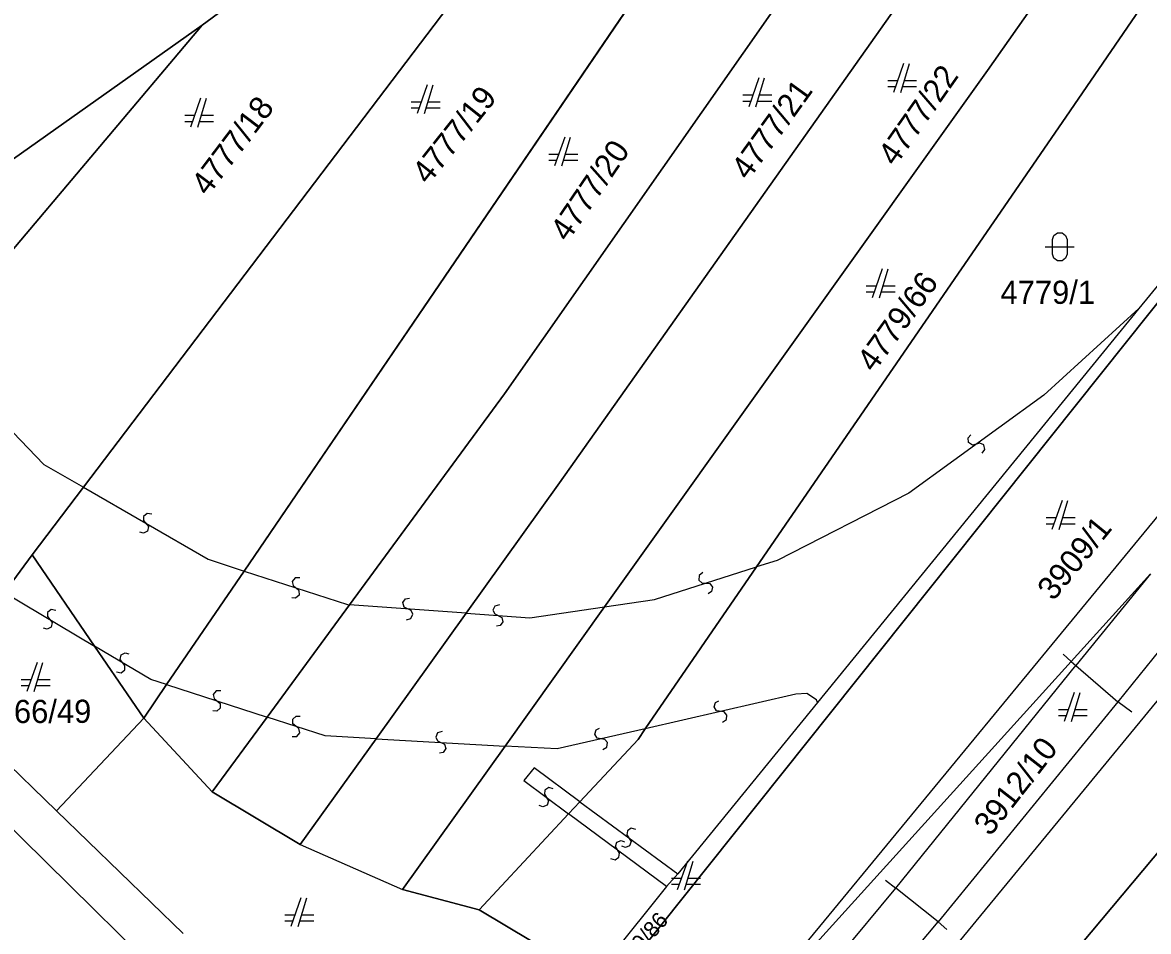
# Model space of a CAD drawing. Extents: x -266179 to -264727, y -1243225 to -1241702.
# Drawn here: x -264877.2 to -264799.3, y -1242468 to -1242405.1 of the extents above; entities that cross this region are included whole.
import ezdxf

# ---------------------------------------------------------------- set-up
doc = ezdxf.new("R2010")
doc.units = 0
doc.layers.add('Vrstva 1', color=7, linetype='Continuous')
doc.layers.add('Vrstva 2', color=7, linetype='Continuous')

msp = doc.modelspace()

# ---------------------------------------------------------------- linework, layer by layer
at = {"layer": 'Vrstva 1'}
for p, q in [((-264810.45, -1242408.43), (-264786.85, -1242374.92)), ((-264786.85, -1242374.92), (-264810.45, -1242408.43)), ((-264873, -1242437.26), (-264828.49, -1242378.63)), ((-264828.49, -1242378.63), (-264873, -1242437.26)), ((-264782.58, -1242378.92), (-264805.28, -1242412.02)), ((-264805.28, -1242412.02), (-264782.58, -1242378.92)), ((-264864.78, -1242405.3), (-264841.78, -1242388.31)), ((-264841.78, -1242388.31), (-264864.78, -1242405.3)), ((-264770.56, -1242389.27), (-264836.52, -1242471.9)), ((-264836.52, -1242471.9), (-264770.56, -1242389.27)), ((-264829.9, -1242477.17), (-264762.82, -1242395.76)), ((-264861.88, -1242443.05), (-264833.03, -1242400.71)), ((-264833.03, -1242400.71), (-264861.88, -1242443.05)), ((-264756.54, -1242400.75), (-264823.46, -1242482.09)), ((-264779.94, -1242400.32), (-264799.97, -1242424.89)), ((-264843.87, -1242430.79), (-264823.06, -1242401.11)), ((-264823.06, -1242401.11), (-264843.87, -1242430.79)), ((-264840.06, -1242436.95), (-264816.8, -1242404.07)), ((-264816.8, -1242404.07), (-264840.06, -1242436.95)), ((-264887.19, -1242421.16), (-264864.78, -1242405.3)), ((-264864.78, -1242405.3), (-264887.19, -1242421.16)), ((-264883.5, -1242427.47), (-264864.78, -1242405.3)), ((-264864.78, -1242405.3), (-264883.5, -1242427.47)), ((-264818.34, -1242486), (-264750.85, -1242405.47)), ((-264750.85, -1242405.47), (-264818.34, -1242486)), ((-264816.25, -1242407.94), (-264816.95, -1242409.94)), ((-264816.45, -1242409.94), (-264815.85, -1242407.94)), ((-264836.94, -1242445.53), (-264810.45, -1242408.43)), ((-264810.45, -1242408.43), (-264836.94, -1242445.53)), ((-264849.21, -1242409.41), (-264849.91, -1242411.41)), ((-264849.41, -1242411.41), (-264848.81, -1242409.41)), ((-264826.27, -1242408.94), (-264826.97, -1242410.94)), ((-264826.47, -1242410.94), (-264825.87, -1242408.94)), ((-264816.67, -1242409.14), (-264817.35, -1242409.14)), ((-264817.35, -1242409.54), (-264816.81, -1242409.54)), ((-264816.33, -1242409.54), (-264815.35, -1242409.54)), ((-264815.35, -1242409.14), (-264816.21, -1242409.14)), ((-264826.69, -1242410.14), (-264827.37, -1242410.14)), ((-264825.37, -1242410.14), (-264826.23, -1242410.14)), ((-264864.89, -1242410.35), (-264865.59, -1242412.35)), ((-264865.09, -1242412.35), (-264864.49, -1242410.35)), ((-264849.63, -1242410.61), (-264850.31, -1242410.61)), ((-264850.31, -1242411.01), (-264849.77, -1242411.01)), ((-264849.29, -1242411.01), (-264848.31, -1242411.01)), ((-264848.31, -1242410.61), (-264849.17, -1242410.61)), ((-264827.37, -1242410.54), (-264826.83, -1242410.54)), ((-264826.35, -1242410.54), (-264825.37, -1242410.54)), ((-264865.31, -1242411.55), (-264865.99, -1242411.55)), ((-264863.99, -1242411.55), (-264864.85, -1242411.55)), ((-264865.99, -1242411.95), (-264865.45, -1242411.95)), ((-264864.97, -1242411.95), (-264863.99, -1242411.95)), ((-264805.28, -1242412.02), (-264826.42, -1242442.77)), ((-264826.42, -1242442.77), (-264805.28, -1242412.02)), ((-264839.7, -1242413.03), (-264840.4, -1242415.03)), ((-264839.9, -1242415.03), (-264839.3, -1242413.03)), ((-264840.12, -1242414.23), (-264840.8, -1242414.23)), ((-264840.8, -1242414.63), (-264840.26, -1242414.63)), ((-264839.78, -1242414.63), (-264838.8, -1242414.63)), ((-264838.8, -1242414.23), (-264839.66, -1242414.23)), ((-264817.73, -1242422.15), (-264818.43, -1242424.15)), ((-264817.93, -1242424.15), (-264817.33, -1242422.15)), ((-264818.15, -1242423.35), (-264818.83, -1242423.35)), ((-264816.83, -1242423.35), (-264817.69, -1242423.35)), ((-264818.83, -1242423.75), (-264818.29, -1242423.75)), ((-264817.81, -1242423.75), (-264816.83, -1242423.75)), ((-264799.97, -1242424.89), (-264822.21, -1242452.15)), ((-264854.58, -1242445.38), (-264843.87, -1242430.79)), ((-264843.87, -1242430.79), (-264854.58, -1242445.38)), ((-264876.55, -1242441.94), (-264873, -1242437.26)), ((-264873, -1242437.26), (-264876.55, -1242441.94)), ((-264846.52, -1242445.97), (-264840.06, -1242436.95)), ((-264840.06, -1242436.95), (-264846.52, -1242445.97)), ((-264805.29, -1242438.18), (-264805.99, -1242440.18)), ((-264805.49, -1242440.18), (-264804.89, -1242438.18)), ((-264805.71, -1242439.38), (-264806.39, -1242439.38)), ((-264806.39, -1242439.78), (-264805.85, -1242439.78)), ((-264805.37, -1242439.78), (-264804.39, -1242439.78)), ((-264804.39, -1242439.38), (-264805.25, -1242439.38)), ((-264876.55, -1242441.94), (-264878.45, -1242444.54)), ((-264878.45, -1242444.54), (-264876.55, -1242441.94)), ((-264872.23, -1242448.24), (-264876.55, -1242441.94)), ((-264876.55, -1242441.94), (-264872.23, -1242448.24)), ((-264826.42, -1242442.77), (-264834.12, -1242453.96)), ((-264834.12, -1242453.96), (-264826.42, -1242442.77)), ((-264867.24, -1242450.91), (-264861.88, -1242443.05)), ((-264861.88, -1242443.05), (-264867.24, -1242450.91)), ((-264799.16, -1242443.24), (-264804.65, -1242449.3)), ((-264804.65, -1242449.3), (-264799.16, -1242443.24)), ((-264860.29, -1242453.15), (-264854.58, -1242445.38)), ((-264854.58, -1242445.38), (-264860.29, -1242453.15)), ((-264852.74, -1242454.65), (-264846.52, -1242445.97)), ((-264846.52, -1242445.97), (-264852.74, -1242454.65)), ((-264843.81, -1242455.16), (-264836.94, -1242445.53)), ((-264836.94, -1242445.53), (-264843.81, -1242455.16)), ((-264868.81, -1242453.22), (-264872.23, -1242448.24)), ((-264872.23, -1242448.24), (-264868.81, -1242453.22)), ((-264876.2, -1242449.38), (-264876.9, -1242451.38)), ((-264876.4, -1242451.38), (-264875.8, -1242449.38)), ((-264804.65, -1242449.3), (-264829.9, -1242477.17)), ((-264829.9, -1242477.17), (-264804.65, -1242449.3)), ((-264876.62, -1242450.58), (-264877.3, -1242450.58)), ((-264875.3, -1242450.58), (-264876.16, -1242450.58)), ((-264877.3, -1242450.98), (-264876.76, -1242450.98)), ((-264876.28, -1242450.98), (-264875.3, -1242450.98)), ((-264868.81, -1242453.22), (-264867.24, -1242450.91)), ((-264867.24, -1242450.91), (-264868.81, -1242453.22)), ((-264804.44, -1242451.45), (-264805.14, -1242453.45)), ((-264804.64, -1242453.45), (-264804.04, -1242451.45)), ((-264822.21, -1242452.15), (-264831.87, -1242464)), ((-264864.08, -1242458.32), (-264860.29, -1242453.15)), ((-264860.29, -1242453.15), (-264864.08, -1242458.32)), ((-264804.86, -1242452.65), (-264805.54, -1242452.65)), ((-264805.54, -1242453.05), (-264805, -1242453.05)), ((-264804.52, -1242453.05), (-264803.54, -1242453.05)), ((-264803.54, -1242452.65), (-264804.4, -1242452.65)), ((-264874.87, -1242459.63), (-264868.81, -1242453.22)), ((-264868.81, -1242453.22), (-264874.87, -1242459.63)), ((-264868.81, -1242453.22), (-264864.08, -1242458.32)), ((-264864.08, -1242458.32), (-264868.81, -1242453.22)), ((-264874.87, -1242459.63), (-264880.33, -1242454.34)), ((-264857.99, -1242461.97), (-264852.74, -1242454.65)), ((-264852.74, -1242454.65), (-264857.99, -1242461.97)), ((-264834.62, -1242454.7), (-264838.65, -1242459.01)), ((-264838.65, -1242459.01), (-264834.62, -1242454.7)), ((-264834.12, -1242453.96), (-264834.62, -1242454.7)), ((-264834.62, -1242454.7), (-264834.12, -1242453.96)), ((-264850.91, -1242465.09), (-264843.81, -1242455.16)), ((-264843.81, -1242455.16), (-264850.91, -1242465.09)), ((-264864.08, -1242458.32), (-264857.99, -1242461.97)), ((-264857.99, -1242461.97), (-264864.08, -1242458.32)), ((-264838.65, -1242459.01), (-264839.43, -1242459.84)), ((-264839.43, -1242459.84), (-264838.65, -1242459.01)), ((-264866.09, -1242468.12), (-264874.87, -1242459.63)), ((-264839.43, -1242459.84), (-264845.62, -1242466.48)), ((-264845.62, -1242466.48), (-264839.43, -1242459.84)), ((-264857.99, -1242461.97), (-264850.91, -1242465.09)), ((-264831.21, -1242463.11), (-264831.91, -1242465.11)), ((-264831.41, -1242465.11), (-264830.81, -1242463.11)), ((-264831.87, -1242464), (-264832.65, -1242464.88)), ((-264831.63, -1242464.31), (-264832.31, -1242464.31)), ((-264832.31, -1242464.71), (-264831.77, -1242464.71)), ((-264831.29, -1242464.71), (-264830.31, -1242464.71)), ((-264830.31, -1242464.31), (-264831.17, -1242464.31)), ((-264845.62, -1242466.48), (-264850.91, -1242465.09)), ((-264850.91, -1242465.09), (-264845.62, -1242466.48)), ((-264832.65, -1242464.88), (-264837.72, -1242471.19)), ((-264857.95, -1242465.65), (-264858.65, -1242467.65)), ((-264858.15, -1242467.65), (-264857.55, -1242465.65)), ((-264858.37, -1242466.85), (-264859.05, -1242466.85)), ((-264857.05, -1242466.85), (-264857.91, -1242466.85)), ((-264845.62, -1242466.48), (-264837.72, -1242471.19)), ((-264837.72, -1242471.19), (-264845.62, -1242466.48)), ((-264859.05, -1242467.25), (-264858.51, -1242467.25)), ((-264858.03, -1242467.25), (-264857.05, -1242467.25))]:
    msp.add_line(p, q, dxfattribs=at)
msp.add_lwpolyline([(-264805.95, -1242420.13), (-264805.85, -1242419.84), (-264805.6, -1242419.66), (-264805.29, -1242419.66), (-264805.04, -1242419.84), (-264804.94, -1242420.13), (-264804.94, -1242421.13), (-264805.04, -1242421.42), (-264805.29, -1242421.6), (-264805.6, -1242421.6), (-264805.85, -1242421.42), (-264805.95, -1242421.13)], close=True, dxfattribs=at)
msp.add_lwpolyline([(-264806.45, -1242420.63), (-264805.18, -1242420.63), (-264804.45, -1242420.63)], dxfattribs=at)
at = {"layer": 'Vrstva 2'}
for p, q in [((-264799.97, -1242424.89), (-264806.54, -1242430.88)), ((-264883.28, -1242427.85), (-264875.74, -1242435.68)), ((-264806.54, -1242430.88), (-264815.88, -1242437.66)), ((-264875.74, -1242435.68), (-264873, -1242437.26)), ((-264788.65, -1242436.3), (-264801.44, -1242452.09)), ((-264873, -1242437.26), (-264864.36, -1242442.24)), ((-264815.88, -1242437.66), (-264825, -1242442.32)), ((-264864.36, -1242442.24), (-264861.88, -1242443.05)), ((-264833.49, -1242445.02), (-264826.42, -1242442.77)), ((-264825, -1242442.32), (-264826.42, -1242442.77)), ((-264861.88, -1242443.05), (-264854.73, -1242445.37)), ((-264799.16, -1242443.24), (-264804.34, -1242449.58)), ((-264878.45, -1242444.54), (-264872.23, -1242448.24)), ((-264854.73, -1242445.37), (-264854.58, -1242445.38)), ((-264846.52, -1242445.97), (-264854.58, -1242445.38)), ((-264836.94, -1242445.53), (-264833.49, -1242445.02)), ((-264846.52, -1242445.97), (-264842.11, -1242446.29)), ((-264842.11, -1242446.29), (-264836.94, -1242445.53)), ((-264868.33, -1242450.56), (-264872.23, -1242448.24)), ((-264805.22, -1242448.8), (-264804.65, -1242449.3)), ((-264816.78, -1242465), (-264804.34, -1242449.58)), ((-264804.65, -1242449.3), (-264804.34, -1242449.58)), ((-264804.34, -1242449.58), (-264801.44, -1242452.09)), ((-264867.24, -1242450.91), (-264868.33, -1242450.56)), ((-264867.24, -1242450.91), (-264860.29, -1242453.15)), ((-264823.7, -1242451.57), (-264834.12, -1242453.96)), ((-264822.94, -1242451.52), (-264823.7, -1242451.57)), ((-264822.28, -1242451.96), (-264822.94, -1242451.52)), ((-264822.21, -1242452.15), (-264822.28, -1242451.96)), ((-264801.44, -1242452.09), (-264813.86, -1242467.32)), ((-264800.47, -1242452.82), (-264801.44, -1242452.09)), ((-264856.27, -1242454.45), (-264860.29, -1242453.15)), ((-264852.74, -1242454.65), (-264856.27, -1242454.45)), ((-264852.74, -1242454.65), (-264843.81, -1242455.16)), ((-264834.12, -1242453.96), (-264840.22, -1242455.36)), ((-264840.22, -1242455.36), (-264843.81, -1242455.16)), ((-264841.82, -1242456.67), (-264842.52, -1242457.55)), ((-264838.65, -1242459.01), (-264841.82, -1242456.67)), ((-264842.52, -1242457.55), (-264839.43, -1242459.84)), ((-264880.42, -1242458.43), (-264867.27, -1242471.37)), ((-264838.65, -1242459.01), (-264831.87, -1242464)), ((-264832.65, -1242464.88), (-264839.43, -1242459.84)), ((-264817.51, -1242464.43), (-264816.78, -1242465)), ((-264828.1, -1242478.54), (-264816.78, -1242465)), ((-264813.86, -1242467.32), (-264816.78, -1242465)), ((-264825.18, -1242480.77), (-264813.86, -1242467.32)), ((-264813.25, -1242467.85), (-264813.86, -1242467.32))]:
    msp.add_line(p, q, dxfattribs=at)
for points in [[(-264810.81, -1242434.907), (-264810.624, -1242434.635), (-264810.711, -1242434.328), (-264810.971, -1242434.208), (-264811.493, -1242434.339), (-264811.75, -1242434.155), (-264811.779, -1242433.843), (-264811.61, -1242433.633)], [(-264868.262, -1242439.125), (-264868.585, -1242439.066), (-264868.831, -1242439.271), (-264868.834, -1242439.557), (-264868.501, -1242439.98), (-264868.564, -1242440.29), (-264868.838, -1242440.444), (-264869.098, -1242440.375)], [(-264858.026, -1242443.512), (-264858.354, -1242443.521), (-264858.552, -1242443.772), (-264858.496, -1242444.053), (-264858.082, -1242444.398), (-264858.08, -1242444.714), (-264858.315, -1242444.922), (-264858.584, -1242444.908)], [(-264830.135, -1242443.165), (-264830.397, -1242443.364), (-264830.411, -1242443.683), (-264830.201, -1242443.879), (-264829.664, -1242443.918), (-264829.478, -1242444.174), (-264829.549, -1242444.479), (-264829.775, -1242444.625)], [(-264850.654, -1242446.419), (-264850.337, -1242446.332), (-264850.206, -1242446.041), (-264850.327, -1242445.781), (-264850.811, -1242445.546), (-264850.889, -1242445.239), (-264850.71, -1242444.982), (-264850.446, -1242444.931)], [(-264844.211, -1242445.386), (-264844.528, -1242445.473), (-264844.66, -1242445.764), (-264844.538, -1242446.024), (-264844.054, -1242446.259), (-264843.976, -1242446.566), (-264844.155, -1242446.823), (-264844.419, -1242446.874)], [(-264874.914, -1242445.771), (-264875.237, -1242445.707), (-264875.484, -1242445.909), (-264875.492, -1242446.195), (-264875.164, -1242446.622), (-264875.231, -1242446.931), (-264875.507, -1242447.082), (-264875.766, -1242447.009)], [(-264870.706, -1242450.019), (-264870.384, -1242450.083), (-264870.136, -1242449.881), (-264870.128, -1242449.595), (-264870.456, -1242449.167), (-264870.388, -1242448.858), (-264870.113, -1242448.708), (-264869.854, -1242448.781)], [(-264863.487, -1242451.332), (-264863.816, -1242451.341), (-264864.013, -1242451.593), (-264863.956, -1242451.874), (-264863.542, -1242452.218), (-264863.539, -1242452.534), (-264863.774, -1242452.742), (-264864.043, -1242452.728)], [(-264828.791, -1242453.507), (-264828.514, -1242453.331), (-264828.473, -1242453.014), (-264828.666, -1242452.801), (-264829.198, -1242452.718), (-264829.362, -1242452.448), (-264829.267, -1242452.149), (-264829.029, -1242452.023)], [(-264858.558, -1242454.498), (-264858.229, -1242454.489), (-264858.032, -1242454.237), (-264858.089, -1242453.956), (-264858.503, -1242453.612), (-264858.506, -1242453.296), (-264858.271, -1242453.088), (-264858.002, -1242453.102)], [(-264837.051, -1242455.402), (-264836.774, -1242455.226), (-264836.733, -1242454.909), (-264836.926, -1242454.696), (-264837.458, -1242454.613), (-264837.622, -1242454.343), (-264837.527, -1242454.044), (-264837.289, -1242453.918)], [(-264848.182, -1242454.159), (-264848.498, -1242454.251), (-264848.625, -1242454.544), (-264848.499, -1242454.802), (-264848.012, -1242455.03), (-264847.929, -1242455.335), (-264848.104, -1242455.596), (-264848.368, -1242455.651)], [(-264840.488, -1242458.122), (-264840.803, -1242458.026), (-264841.07, -1242458.201), (-264841.106, -1242458.486), (-264840.824, -1242458.944), (-264840.922, -1242459.245), (-264841.211, -1242459.366), (-264841.462, -1242459.268)], [(-264834.775, -1242460.93), (-264835.09, -1242460.835), (-264835.357, -1242461.012), (-264835.392, -1242461.296), (-264835.108, -1242461.754), (-264835.205, -1242462.055), (-264835.494, -1242462.177), (-264835.745, -1242462.08)], [(-264836.528, -1242462.932), (-264836.213, -1242463.029), (-264835.946, -1242462.854), (-264835.909, -1242462.569), (-264836.191, -1242462.111), (-264836.092, -1242461.81), (-264835.803, -1242461.689), (-264835.552, -1242461.788)]]:
    msp.add_lwpolyline(points, dxfattribs=at)

# ---------------------------------------------------------------- texts
at = {"layer": 'Vrstva 1'}
for s, height, rotation, p in [('4777/22', 1.6, 54.88936, (-264816.83, -1242415.122)), ('4777/21', 1.6, 54.14451, (-264827.002, -1242416.09)), ('4777/18', 1.6, 52.9413, (-264864.391, -1242417.178)), ('4777/19', 1.6, 51.50891, (-264849.136, -1242416.387)), ('4777/20', 1.6, 55.6915, (-264839.491, -1242420.35)), ('4779/66', 1.6, 54.2591, (-264818.298, -1242429.383)), ('3909/1', 1.6, 50.82136, (-264805.89, -1242445.186)), ('4766/49', 1.6, 0.17189, (-264880.181, -1242453.575)), ('3912/10', 1.6, 52.08186, (-264810.256, -1242461.459)), ('3909/86', 1.1, 48.816, (-264835.966, -1242471.259))]:
    msp.add_text(s, height=height, rotation=rotation, dxfattribs=at).set_placement(p)
msp.add_text('4779/1', height=1.6, dxfattribs=at).set_placement((-264809.55, -1242424.57))

doc.saveas('drawing.dxf')
